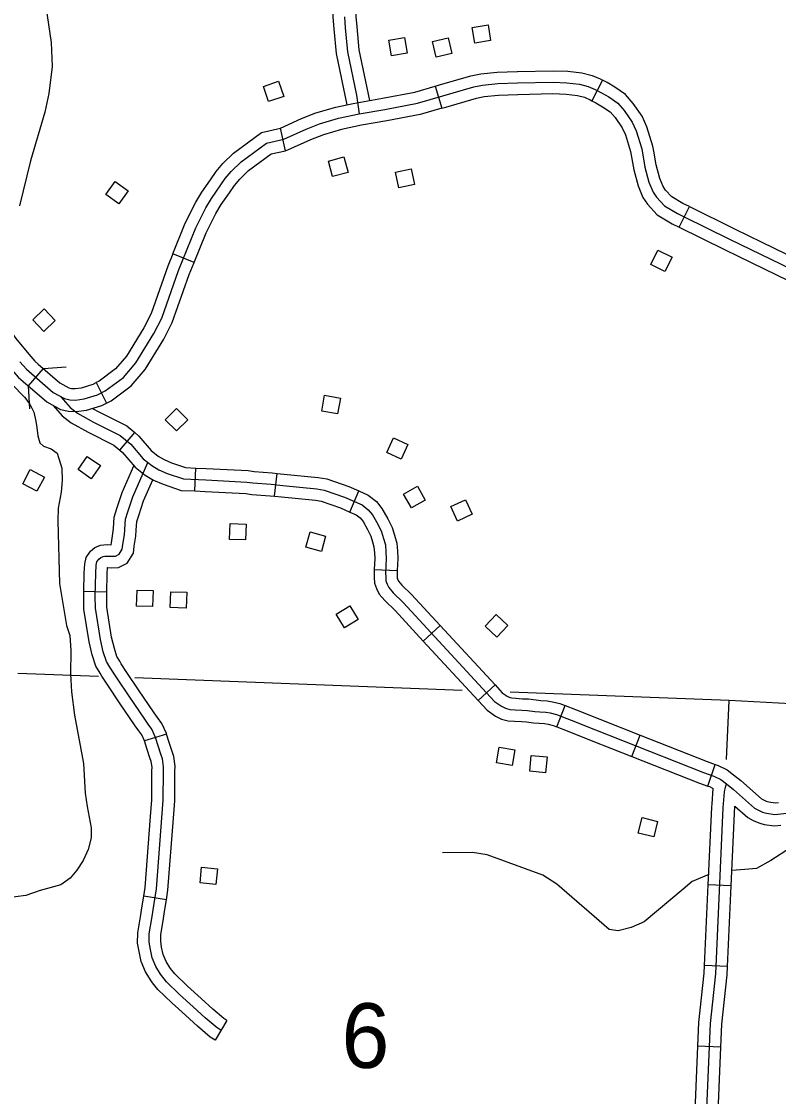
# Model space of a CAD drawing. Extents: x 653372 to 905732, y 627442 to 787275.
# Drawn here: x 848928 to 853869, y 637926 to 644944 of the extents above; entities that cross this region are included whole.
import ezdxf

# ---------------------------------------------------------------- set-up
doc = ezdxf.new("R2010")
doc.units = 0
for name, color, linetype in [('Level 31', 7, 'Continuous'), ('Level 32', 7, 'Continuous'), ('Level 35', 7, 'Continuous'), ('Level 38', 7, 'Continuous'), ('Level 4', 7, 'Continuous'), ('Level 45', 7, 'Continuous'), ('Level 5', 7, 'Continuous'), ('Level 56', 7, 'Continuous')]:
    doc.layers.add(name, color=color, linetype=linetype)

msp = doc.modelspace()

# ---------------------------------------------------------------- linework, layer by layer
at = {"layer": 'Level 31'}
for p, q in [((851628.8, 644522), (851670.5, 644377.9)), ((852720.7, 644560), (852651.3, 644427)), ((852651.3, 644427), (852651.3, 644427)), ((850650.9, 644100.6), (850618.8, 644247.8)), ((851146.7, 644267), (851146.4, 644267)), ((853220.4, 643602.1), (853286.9, 643736.5)), ((850054.6, 643371.6), (849915.5, 643427.9)), ((848972.5, 642564.8), (849070.8, 642678.1)), ((849414.4, 642586.6), (849482.4, 642453)), ((849482.4, 642453), (849482.4, 642453))]:
    msp.add_line(p, q, dxfattribs=at)
for points in [[(851628.8, 644522), (851656.2, 644529.9), (851861, 644589.5), (851925.2, 644603.1), (852031.8, 644613.2), (852162.3, 644617.8), (852164.7, 644617.8)], [(852164.7, 644617.8), (852397.7, 644623), (852493.8, 644619), (852584.3, 644608.7), (852651.8, 644591.8), (852703.7, 644568.8), (852720.7, 644560)], [(848917.7, 642723), (848961.5, 642673.6), (849135.4, 642522.8), (849209, 642482.1), (849244.3, 642474.1), (849281.2, 642472.5), (849336.1, 642479.7), (849423, 642506.9), (849473.6, 642532.6), (849592.6, 642620.9), (849673.9, 642715.7), (849791.6, 642907.9), (849843, 643008.2), (849952.6, 643319.6), (850064.6, 643596), (850130.5, 643728), (850168.3, 643789.5), (850258.1, 643919.2), (850296.7, 643965.6), (850360.5, 644027.6), (850526, 644150.2), (850640, 644175), (850784.9, 644241.4), (850873.8, 644275.7), (850997.7, 644312.4), (851132.6, 644340.7), (851298.5, 644369.3), (851512, 644410.1), (851677.1, 644457.9), (851879.3, 644516.7), (851936.5, 644528.8), (852036.7, 644538.3), (852164.4, 644542.8), (852396.9, 644548), (852487.9, 644544.2), (852570.9, 644534.8), (852627.3, 644520.6), (852671.1, 644501.2), (852713.5, 644479.1), (852761.2, 644451.3), (852819.6, 644410.7), (852861.2, 644363.7), (852913, 644287.8), (852939.5, 644230.6), (852975.7, 644112.5), (852997.1, 643992.5), (853023.2, 643895.7), (853049.8, 643830.7), (853073.1, 643797.3), (853123.8, 643741), (853209.7, 643690.3), (853253.6, 643669.3), (853549.3, 643523), (854223.7, 643195.6)], [(851092.5, 644408.9), (851285.1, 644443.1), (851494.5, 644483.1), (851628.8, 644522)], [(853054.7, 644096.7), (853048.8, 644130.1), (853009.8, 644257.5), (852978.5, 644325), (852920.5, 644409.8), (852869.8, 644467.1), (852801.5, 644514.6), (852749.7, 644544.8), (852720.7, 644560)], [(851670.5, 644377.9), (851698, 644385.8), (851897.6, 644443.9), (851947.9, 644454.6), (852041.5, 644463.5), (852166.6, 644467.9), (852168, 644467.9)], [(852168.1, 644467.9), (852396.2, 644473), (852482.1, 644469.4), (852557.5, 644460.8), (852602.9, 644449.4), (852638.6, 644433.6), (852651.3, 644427)], [(850618.8, 644247.8), (850755.7, 644310.6), (850849.7, 644346.8), (850979.3, 644385.2), (851092.5, 644408.9)], [(851670.5, 644377.9), (851529.5, 644337.1), (851311.9, 644295.5), (851146.7, 644267)], [(852651.3, 644427), (852677.2, 644413.4), (852720.8, 644388), (852769.4, 644354.3), (852801.9, 644317.5), (852847.6, 644250.7), (852869.3, 644203.7), (852902.7, 644094.9), (852907, 644070.5)], [(850161.6, 643911.5), (850198.3, 643964.6), (850241.6, 644016.6), (850311.8, 644084.9), (850494.3, 644220), (850618.8, 644247.8)], [(851146.4, 644267), (851146.7, 644267), (851016.1, 644239.6), (850898, 644204.7), (850814.1, 644172.3), (850663.9, 644103.4), (850650.9, 644100.6)], [(850284.9, 643826.1), (850317.9, 643873.7), (850351.9, 643914.6), (850409.2, 643970.4), (850557.7, 644080.3), (850650.9, 644100.6)], [(853286.9, 643736.5), (853245, 643756.5), (853171.8, 643799.8), (853131.9, 643844), (853116.1, 643866.7), (853094.4, 643919.8), (853070.4, 644008.8), (853054.7, 644096.7)], [(852907, 644070.5), (852923.8, 643976.1), (852952, 643871.7), (852983.5, 643794.6), (853014.2, 643750.5), (853075.8, 643682.3), (853174.4, 643624), (853220.4, 643602.1)], [(849915.5, 643427.9), (849996.2, 643626.9), (850064.9, 643764.5), (850105.5, 643830.5), (850161.6, 643911.5)], [(850054.6, 643371.6), (850133, 643565.1), (850196.1, 643691.6), (850231.1, 643748.4), (850284.9, 643826.1)], [(853286.9, 643736.5), (853582.3, 643590.3), (853760.3, 643503.9)], [(853220.4, 643602.1), (853516.3, 643455.6), (853694.8, 643369)], [(853221, 643601.8), (853220.6, 643602)], [(853760.3, 643503.9), (854235.3, 643273.3)], [(849915.5, 643427.9), (849882.4, 643346.2), (849773.9, 643037.9), (849726.1, 642944.7)], [(849857, 642871.2), (849912.1, 642978.5), (850022.7, 643293.1), (850054.6, 643371.6)], [(853694.8, 643369), (854169.8, 643138.4)], [(848731.4, 643067.9), (848767.1, 643044.2), (848819.5, 642976.2), (848890, 642874.4), (848974.7, 642771.8), (849014.4, 642727), (849036.6, 642707.8)], [(848632.1, 642953.9), (848663.4, 642933), (848698.3, 642887.7), (848770.3, 642783.8), (848860.7, 642674.2), (848908.7, 642620.2), (848938.3, 642594.5)], [(849726.1, 642944.7), (849613.1, 642759.9), (849541.2, 642676.1), (849434, 642596.6), (849414.4, 642586.6)], [(849482.4, 642453), (849513.2, 642468.7), (849644.1, 642565.6), (849734.7, 642671.4), (849857, 642871.2)], [(849036.6, 642707.8), (849178.5, 642584.6), (849236, 642552.9), (849254.3, 642548.8), (849277.9, 642547.8), (849320, 642553.2), (849394.6, 642576.6), (849414.4, 642586.6)], [(848938.3, 642594.5), (849092.2, 642460.9), (849182.1, 642411.4), (849234.3, 642399.5), (849284.5, 642397.3), (849352.3, 642406.2), (849451.4, 642437.2), (849482.4, 642453)]]:
    msp.add_lwpolyline(points, dxfattribs=at)
at = {"layer": 'Level 32'}
for p, q in [((849569.5, 642146.2), (849667, 642260.2)), ((850058.2, 641879.2), (850065.1, 642029)), ((850580.2, 641845), (850596.3, 641994.1)), ((851070.7, 641741.6), (851130.4, 641879.2)), ((851230.6, 641366.3), (851380.5, 641360.5)), ((851550, 640898.9), (851660.1, 641000.7)), ((851908.4, 640511.2), (852018.5, 640613)), ((852421, 640339.8), (852475.4, 640479.6)), ((852911.4, 640145.1), (852966.4, 640284.6)), ((853406.6, 639952.8), (853455.5, 640094.6)), ((853560.4, 639301.6), (853410.6, 639308.5)), ((853536.3, 638774.2), (853386.4, 638781)), ((853492.7, 638248.5), (853342.8, 638254.8))]:
    msp.add_line(p, q, dxfattribs=at)
for points in [[(849184.4, 642494), (849244.5, 642425.1), (849292.8, 642387.3), (849398.6, 642328.7), (849572.8, 642242.1), (849640.7, 642184), (849722, 642089.7), (849778.1, 642044.9), (849824.6, 642017.2), (849879, 641993.3), (849984.2, 641957.7), (850130.5, 641950.9), (850398.6, 641937.8), (850438.7, 641931.6), (850557.4, 641922.9), (850633.1, 641914.7), (850855.5, 641892.6), (850902.3, 641885.3), (851036.8, 641838.1), (851152.3, 641788), (851191.3, 641756.6), (851218.8, 641723), (851253.1, 641663.2), (851276.7, 641612.5), (851291.5, 641569.8), (851302.7, 641527), (851306.3, 641480.7), (851308.4, 641437.8), (851304.7, 641343.4), (851304.8, 641317.8), (851306.6, 641293.4), (851314.3, 641271.3), (851326.2, 641248.3), (851354.6, 641214.3), (851419.8, 641150.2), (852015.8, 640505.5), (852059.7, 640474.6), (852087.8, 640460.4), (852116.1, 640453.3), (852150, 640451.4), (852194.5, 640448.3), (852230.1, 640447.2), (852278.9, 640440.4), (852311.9, 640437.6), (852349.3, 640435.6), (852379.4, 640430.2), (852419.3, 640421), (852516.2, 640383.3), (852674.5, 640318.9), (853378.2, 640041.9), (853446.2, 640018.5), (853492.8, 639995.7), (853529.4, 639966.9), (853574.5, 639930.7), (853712.8, 639808.8), (853737.3, 639794.7), (853764.6, 639783.1), (853790.3, 639776.1), (853844.4, 639768.3), (853983.3, 639782.5)], [(849133.6, 642438.1), (849192.7, 642370.4), (849251.3, 642324.6), (849363.7, 642262.3), (849531.1, 642179), (849569.5, 642146.2)], [(849391.5, 642418.4), (849433.5, 642395.1), (849614.5, 642305.1), (849667, 642260.2)], [(849667, 642260.2), (849693.7, 642237.3), (849774.2, 642144), (849820.9, 642106.7), (849858.9, 642084), (849906.1, 642063.3), (849998.2, 642032.2), (850065.1, 642029)], [(849569.5, 642146.2), (849587.6, 642130.7), (849669.7, 642035.5), (849735.3, 641983.1), (849790.2, 641950.4), (849851.9, 641923.3), (849970.1, 641883.3), (850058.2, 641879.2)], [(850065.1, 642029), (850134.1, 642025.8), (850406.3, 642012.6), (850447.3, 642006.2), (850564.2, 641997.6), (850596.3, 641994.1)], [(850596.3, 641994.1), (850640.8, 641989.3), (850865, 641967.1), (850920.6, 641958.4), (851064.2, 641907.9), (851130.4, 641879.2)], [(850058.2, 641879.2), (850126.9, 641876), (850391, 641863.1), (850430.2, 641857), (850550.6, 641848.2), (850580.2, 641845)], [(851130.4, 641879.2), (851191.4, 641852.7), (851244.3, 641810.1), (851280.7, 641765.7), (851319.7, 641697.8), (851346.3, 641640.7), (851363.3, 641591.6), (851376.9, 641539.5), (851381.2, 641485.4), (851383.5, 641438.1), (851380.5, 641360.5)], [(850580.2, 641845), (850625.3, 641840.1), (850846, 641818.2), (850883.9, 641812.3), (851009.4, 641768.2), (851070.7, 641741.6)], [(851070.7, 641741.6), (851113.2, 641723.2), (851138.2, 641703), (851156.8, 641680.3), (851186.4, 641628.6), (851207.1, 641584.4), (851219.7, 641548), (851228.5, 641514.4), (851231.5, 641475.9), (851233.3, 641437.4), (851230.6, 641366.3)], [(851230.6, 641366.3), (851229.7, 641344.8), (851229.8, 641315), (851232.5, 641278), (851245.3, 641241.6), (851263.3, 641206.6), (851299.3, 641163.4), (851365.9, 641098), (851550, 640898.9)], [(851380.5, 641360.5), (851379.7, 641342.1), (851379.8, 641320.7), (851380.7, 641308.8), (851383.4, 641301.1), (851389.1, 641290), (851409.8, 641265.2), (851473.6, 641202.4), (851660.1, 641000.7)], [(851660.1, 641000.7), (852018.5, 640613)], [(851550, 640898.9), (851908.4, 640511.2)], [(852018.5, 640613), (852065.5, 640562.2), (852098.4, 640539.1), (852114.2, 640531.1), (852127.5, 640527.8), (852154.7, 640526.2), (852198.2, 640523.2), (852236.4, 640522), (852287.3, 640514.9), (852317, 640512.4), (852357.9, 640510.2), (852394.5, 640503.7), (852441.4, 640492.8), (852475.4, 640479.6)], [(851908.4, 640511.2), (851966.2, 640448.7), (852021, 640410.2), (852061.4, 640389.7), (852104.8, 640378.8), (852145.2, 640376.5), (852190.7, 640373.3), (852223.8, 640372.3), (852270.6, 640365.8), (852306.7, 640362.8), (852340.6, 640360.9), (852364.4, 640356.7), (852397.1, 640349.1), (852421, 640339.8)], [(852475.4, 640479.6), (852544, 640453), (852702.4, 640388.6), (852966.4, 640284.6)], [(852421, 640339.8), (852488.5, 640313.6), (852646.7, 640249.3), (852911.4, 640145.1)], [(852966.4, 640284.6), (853404.2, 640112.3), (853455.5, 640094.6)], [(852911.4, 640145.1), (853352.2, 639971.6), (853406.6, 639952.8)], [(853455.5, 640094.6), (853475, 640087.9), (853532.9, 640059.5), (853576, 640025.6), (853622.8, 639988.1), (853756.7, 639870), (853770.7, 639862), (853789.2, 639854.2), (853805.6, 639849.7), (853846, 639843.8), (853868.7, 639846.1)], [(853416.3, 637212.9), (853403.2, 637219.5), (853386.7, 637235.2), (853381, 637252.3), (853377.9, 637270.2), (853377.6, 637289.9), (853424.1, 638403.5), (853459, 638726.1), (853508.6, 639810.5), (853515.3, 639914.7), (853522.5, 639946.6), (853529.4, 639966.9)], [(853406.6, 639952.8), (853417.3, 639949.1), (853441.6, 639937.2)], [(853435.2, 639837.3), (853441.6, 639937.2)], [(853410.6, 639308.5), (853433.7, 639814.6), (853435.2, 639837.3)], [(853560.4, 639301.6), (853584.2, 639822.2)], [(853584.2, 639822.2), (853668.8, 639747.5), (853703.9, 639727.4), (853740, 639712.1), (853774.9, 639702.6), (853842.9, 639692.7), (853884, 639696.9)], [(853386.4, 638781), (853410.6, 639308.5)], [(853536.3, 638774.2), (853560.4, 639301.6)], [(853342.8, 638254.8), (853349.2, 638409.1), (853384.2, 638731.8), (853386.4, 638781)], [(853492.7, 638248.5), (853498.9, 638397.9), (853533.8, 638720.3), (853536.3, 638774.2)], [(853320.8, 637727.2), (853342.8, 638254.8)], [(853470.7, 637721), (853492.7, 638248.5)]]:
    msp.add_lwpolyline(points, dxfattribs=at)
at = {"layer": 'Level 35'}
for points in [[(848922, 646619.2), (849015.4, 646593.8), (849050.9, 646569.3), (849070.4, 646540), (849086.4, 646477.7), (849096.3, 646349.5), (849084.9, 645868.5), (849087.9, 645552.4), (849064.3, 645315.7), (849063.5, 645204.7), (849122.2, 644807.7), (849128.7, 644650.5), (849107, 644474.8), (849079.1, 644352.2), (848987.4, 644033.5), (848914.1, 643741.5)], [(848779.4, 642660.5), (848947.5, 642491.3), (848982.7, 642446.7), (849007.8, 642393.3), (849021.7, 642334.7)], [(849021.7, 642334.7), (849028.1, 642293.3), (849035.2, 642240.2), (849047.5, 642194), (849072.1, 642172.6), (849121.7, 642154.9), (849161.1, 642125.3), (849190.5, 642028.8), (849194.2, 641946.7), (849187, 641871.8), (849166.5, 641767.1), (849164.2, 641684.1), (849175.8, 641275.8), (849222.3, 641001), (849242.2, 640934.7), (849250.7, 640837.5), (849248.3, 640685.5), (849253.5, 640568.4), (849273, 640416.1), (849332.9, 640099.1), (849343.9, 639906.8), (849355.5, 639819.6), (849383.2, 639679.2), (849382.2, 639615.2), (849363.1, 639538.4), (849331, 639465.9), (849289.2, 639404.5), (849246.5, 639352.1), (849184, 639308.1), (849050.7, 639271.1), (848955.5, 639237.5), (848751.7, 639212.6)], [(855713.4, 639546.5), (855653.4, 639590.1), (855159.5, 639760.6), (855058.1, 639780.1), (854973.3, 639782.4), (854732.7, 639762.1), (854550.6, 639721.8), (854447.4, 639690.4), (854344.3, 639667.9), (854263.3, 639657.2), (854105.1, 639613.5), (854024.9, 639583.8), (853947.5, 639548.9), (853818.6, 639466.8), (853725.1, 639415.3), (853648.5, 639407.2), (853564.9, 639400.7)], [(853413.6, 639375.6), (853304.3, 639329.9), (853246.4, 639280.8), (852992.6, 639067.3), (852906.3, 639029.6), (852822.2, 639006.8), (852763.5, 639016.7), (852422, 639312), (852331.2, 639371.4), (851967.3, 639502.9), (851870.8, 639519.4), (851675.3, 639517.4)]]:
    msp.add_lwpolyline(points, dxfattribs=at)
at = {"layer": 'Level 38'}
for points in [[(849070.8, 642678.1), (849220.4, 642688.7)], [(848983.1, 642415.2), (848972.5, 642564.8)]]:
    msp.add_lwpolyline(points, dxfattribs=at)
at = {"layer": 'Level 4'}
for points in [[(849430.9, 640668.5), (848904, 640688.7)], [(851804.3, 640577.7), (849667.7, 640659.5)], [(854507.3, 640462.1), (853949.6, 640490.5), (853547.1, 640511), (852117.6, 640565.7)]]:
    msp.add_lwpolyline(points, dxfattribs=at)
at = {"layer": 'Level 45'}
for p, q in [((849484.4, 641219.7), (849334.4, 641223.3)), ((849875, 640290.8), (849731.6, 640247.1)), ((849873.7, 639211.2), (849725.6, 639234.8)), ((850267.6, 638423.2), (850190.8, 638294.3))]:
    msp.add_line(p, q, dxfattribs=at)
for points in [[(850960.5, 644999.8), (850960.5, 644971.7), (850966.6, 644897.1), (850981.3, 644735.7), (851052.1, 644400.5)], [(851035.5, 644974.7), (851041.3, 644903.6), (851055.6, 644746.9), (851115.3, 644464.1), (851132.6, 644340.7)], [(851110.5, 644999.6), (851110.5, 644977.7), (851116.1, 644910.1), (851129.9, 644758.1), (851199.6, 644427.9)], [(849809.1, 639282.4), (849852.7, 639860.1), (849854.4, 640050.7), (849855.3, 640079.3), (849848.4, 640129.9), (849837.6, 640162.1), (849819.9, 640214.5), (849803.1, 640269.6), (849777.9, 640324.1), (849755.3, 640356.7), (849732, 640388.5), (849630, 640538.7), (849553.6, 640652.5), (849504.7, 640729.1), (849482.3, 640766.7), (849461.6, 640829.9), (849442.5, 640909.6), (849410, 641113.7), (849408.7, 641193.4), (849412.3, 641340.2), (849415.6, 641394.7), (849419.6, 641415.6), (849432.7, 641434.5), (849446.5, 641445.8), (849461, 641452.1), (849471.9, 641452.6), (849490.4, 641454.6), (849513.9, 641453), (849541.6, 641454.7), (849565.4, 641465.8), (849585.7, 641498.7), (849590, 641529.7), (849599.5, 641592.5), (849607.1, 641694.4), (849621.8, 641742.2), (849654.7, 641841.4), (849752.5, 642065.3)], [(849527.4, 641634.1), (849532.9, 641708.4), (849550.4, 641765), (849584.6, 641868.2), (849660.8, 642042.6)], [(849677, 641623), (849681.3, 641680.4), (849693.3, 641719.3), (849724.8, 641814.5), (849785.1, 641952.6)], [(849334.4, 641223.3), (849337.3, 641343.4), (849341, 641404), (849348.9, 641445.3), (849377.1, 641485.8), (849406.9, 641510.4), (849443.7, 641526.4), (849466.2, 641527.4), (849488.9, 641529.8), (849514, 641528.2), (849514.1, 641528.2), (849515.8, 641540.5), (849525, 641600.9), (849527.4, 641634.1)], [(849484.4, 641219.7), (849487.2, 641337), (849489.8, 641379.1), (849491.9, 641379.3), (849513.7, 641377.9), (849560.3, 641380.7), (849617.5, 641407.2), (849657.8, 641472.9), (849664.2, 641518.9), (849674.1, 641584), (849677, 641623)], [(849452.9, 640670.8), (849440.8, 640689.7), (849413.7, 640735.5), (849389.4, 640809.4), (849368.9, 640894.9), (849335.1, 641107.2), (849333.7, 641193.7), (849334.4, 641223.3)], [(849579.4, 640751.5), (849568.6, 640768.4), (849551, 640797.9), (849533.8, 640850.4), (849516.1, 640924.2), (849484.9, 641120.3), (849483.7, 641193.1), (849484.4, 641219.7)], [(849875, 640290.8), (849873.3, 640296.4), (849843.2, 640361.5), (849816.4, 640400.3), (849793.2, 640431.8), (849692.1, 640580.6), (849616.3, 640693.5), (849579.4, 640751.5)], [(849732.8, 640242.8), (849712.5, 640286.8), (849694.3, 640313.2), (849670.7, 640345.2), (849567.8, 640496.7), (849490.8, 640611.4), (849452.9, 640670.8)], [(849769.5, 639754.6), (849777.8, 639863.3), (849779.4, 640052.2), (849780.1, 640075.3), (849775, 640112.8), (849766.5, 640138.2), (849748.5, 640191.6), (849731.6, 640247.1)], [(849919.1, 639743.3), (849927.7, 639856.9), (849929.4, 640049.3), (849930.4, 640083.2), (849921.8, 640146.9), (849908.7, 640186), (849891.3, 640237.5), (849875, 640290.8)], [(849725.6, 639234.8), (849734.5, 639291.2), (849769.5, 639754.6)], [(849873.7, 639211.2), (849883.6, 639273.7), (849919.1, 639743.3)], [(850229.2, 638358.7), (850203.9, 638373.8), (850125.8, 638440.6), (850049.3, 638511.6), (849960.1, 638591.6), (849874, 638675.7), (849834.7, 638724.4), (849804, 638774.7), (849781.4, 638830.5), (849768.8, 638886.4), (849761.1, 638933.9), (849761.8, 638988.2), (849780.2, 639100.7), (849787.3, 639145.2), (849809.1, 639282.4)], [(849783.4, 638668.5), (849773.2, 638681.2), (849736.8, 638740.9), (849709.6, 638808), (849695.1, 638872.2), (849686, 638928.3), (849686.9, 638994.7), (849706.2, 639112.6), (849713.2, 639156.9), (849725.6, 639234.8)], [(849900.2, 638762.6), (849896.2, 638767.7), (849871.2, 638808.6), (849853.2, 638853), (849842.4, 638900.7), (849836.2, 638939.4), (849836.7, 638981.6), (849854.2, 639088.7), (849861.3, 639133.4), (849873.7, 639211.2)], [(850267.6, 638423.2), (850247.8, 638435), (850175.7, 638496.6), (850099.8, 638567), (850011.4, 638646.3), (849929.6, 638726.2), (849900.2, 638762.6)], [(850190.8, 638294.3), (850160, 638312.7), (850075.9, 638384.5), (849998.7, 638456.2), (849908.9, 638536.8), (849818.4, 638625.1), (849783.4, 638668.5)]]:
    msp.add_lwpolyline(points, dxfattribs=at)
at = {"layer": 'Level 5'}
msp.add_lwpolyline([(853529.3, 640125.8), (853547.1, 640511)], dxfattribs=at)
at = {"layer": 'Level 56'}
for points in [[(851886.5, 644802.8), (851870.2, 644905.6), (851973.3, 644921.9), (851989.6, 644819.1)], [(851341.8, 644720.3), (851325.3, 644823), (851428.3, 644839.6), (851444.9, 644736.8)], [(851635.1, 644712.3), (851611.4, 644813.6), (851713.1, 644837.3), (851736.7, 644735.9)], [(850541, 644421.5), (850507.2, 644519.9), (850606, 644553.8), (850639.7, 644455.3)], [(850958, 643931.9), (850931.1, 644032.5), (851031.9, 644059.5), (851058.9, 643958.9)], [(851391.7, 643858), (851369, 643959.6), (851470.8, 643982.4), (851493.6, 643880.8)], [(849479, 643814.2), (849539.5, 643898.9), (849624.4, 643838.1), (849563.9, 643753.5)], [(853034.4, 643358.6), (853081.2, 643451.6), (853174.5, 643404.7), (853127.7, 643311.7)], [(849001, 642996.3), (849076.8, 643067.6), (849148.4, 642991.6), (849072.6, 642920.3)], [(850888, 642401.3), (850906.3, 642503.8), (851009.1, 642485.4), (850990.7, 642382.9)], [(849866.1, 642344.7), (849939.7, 642418.2), (850013.5, 642344.3), (849939.8, 642270.8)], [(851311.5, 642131.1), (851355.3, 642225.6), (851450, 642181.7), (851406.2, 642087.2)], [(849297.4, 642018.7), (849356.5, 642104.4), (849442.4, 642045.1), (849383.4, 641959.4)], [(848936.2, 641926.4), (848984.4, 642018.6), (849076.9, 641970.3), (849028.7, 641878.1)], [(851472.7, 641768.5), (851421.2, 641859), (851512, 641910.6), (851563.4, 641820.1)], [(851774, 641682.9), (851730.3, 641777.4), (851825, 641821.2), (851868.8, 641726.8)], [(850285.8, 641562.3), (850288.9, 641666.4), (850393.3, 641663.2), (850390.2, 641559.2)], [(850784.6, 641512.9), (850812.4, 641613.2), (850913, 641585.3), (850885.2, 641485)], [(849679.3, 641127.5), (849682.5, 641231.6), (849786.8, 641228.5), (849783.7, 641124.4)], [(849898.8, 641117.5), (849901.9, 641221.6), (850006.3, 641218.4), (850003.1, 641114.4)], [(851035.4, 640985.6), (850981.6, 641074.7), (851071, 641128.7), (851124.8, 641039.5)], [(852030.3, 640925.2), (851954.2, 640996.2), (852025.4, 641072.5), (852101.5, 641001.5)], [(852028.3, 640104.3), (852045.8, 640206.9), (852148.7, 640189.5), (852131.3, 640086.8)], [(852244.6, 640049.5), (852254.6, 640153.1), (852358.5, 640143.1), (852348.6, 640039.5)], [(852953.1, 639646.1), (852978.7, 639747), (853079.9, 639721.3), (853054.3, 639620.4)], [(850093, 639320.4), (850103.5, 639423.9), (850207.3, 639413.5), (850196.9, 639309.9)]]:
    msp.add_lwpolyline(points, close=True, dxfattribs=at)

# ---------------------------------------------------------------- texts
at = {"layer": 'Level 5'}
msp.add_text('6', height=422.4, rotation=358.28003, dxfattribs=at).set_placement((851010.7, 638117.9))

doc.saveas('drawing.dxf')
